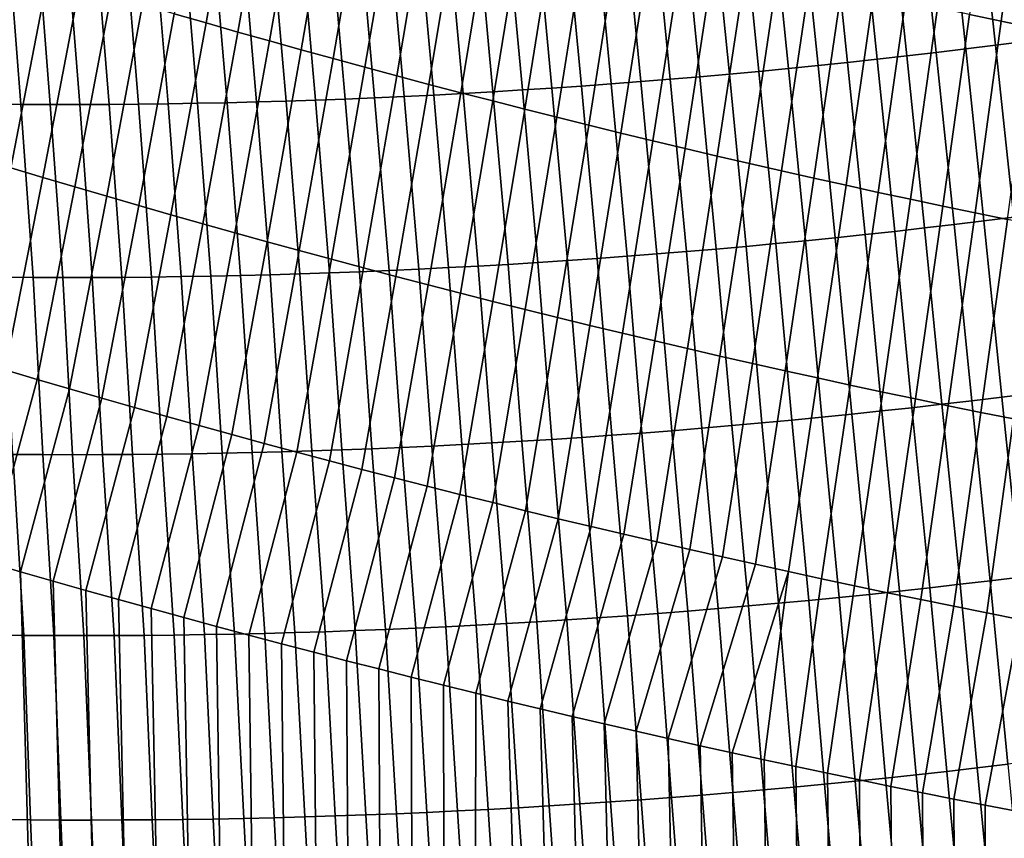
# Model space of a CAD drawing. Header units: metres. Extents: x -240 to 45, y -77 to 27.
# Tile 730 of 1056: x 16.64 to 18.54, y -29.65 to -28.07. Entities that reach past the tile are written whole.
import ezdxf

# ---------------------------------------------------------------- set-up
doc = ezdxf.new("R2010")
doc.units = ezdxf.units.M
doc.layers.add('solid_102011X2', color=7, linetype='CONTINUOUS')

msp = doc.modelspace()

# ---------------------------------------------------------------- linework, layer by layer
at = {"layer": 'solid_102011X2'}
for points in [[(16.940357, -28.054792, 121.566994), (17.001598, -28.072483, 121.574707), (17.06712, -27.704487, 121.6464), (17.00646, -27.686871, 121.639023)], [(18.476086, -28.056255, 121.766083), (18.537786, -28.069159, 121.769073), (18.587049, -27.702343, 121.851723), (18.525959, -27.689543, 121.848953)], [(17.001598, -28.072483, 121.574707), (17.062895, -28.089989, 121.58223), (17.127832, -27.721916, 121.653595), (17.06712, -27.704487, 121.6464)], [(18.537786, -28.069159, 121.769073), (18.599503, -28.081854, 121.771873), (18.648146, -27.714937, 121.854317), (18.587049, -27.702343, 121.851723)], [(17.062895, -28.089989, 121.58223), (17.12425, -28.107307, 121.589577), (17.188599, -27.739155, 121.660614), (17.127832, -27.721916, 121.653595)], [(17.12425, -28.107307, 121.589577), (17.185661, -28.124439, 121.596733), (17.249418, -27.756205, 121.667458), (17.188599, -27.739155, 121.660614)], [(17.185661, -28.124439, 121.596733), (17.247129, -28.14138, 121.603714), (17.310291, -27.773066, 121.674118), (17.249418, -27.756205, 121.667458)], [(17.247129, -28.14138, 121.603714), (17.308653, -28.158133, 121.610504), (17.371218, -27.789734, 121.680595), (17.310291, -27.773066, 121.674118)], [(18.491459, -27.792316, 80.318245), (18.548292, -27.785095, 80.315437), (18.58346, -28.108248, 80.51059), (18.526348, -28.115561, 80.513313)], [(17.308653, -28.158133, 121.610504), (17.370232, -28.174692, 121.617119), (17.432196, -27.80621, 121.686897), (17.371218, -27.789734, 121.680595)], [(18.377821, -27.806087, 80.324295), (18.434635, -27.799314, 80.321198), (18.469244, -28.122648, 80.516182), (18.412146, -28.129511, 80.519203)], [(18.434635, -27.799314, 80.321198), (18.491459, -27.792316, 80.318245), (18.526348, -28.115561, 80.513313), (18.469244, -28.122648, 80.516182)], [(17.370232, -28.174692, 121.617119), (17.431868, -28.191063, 121.623535), (17.493227, -27.822495, 121.693016), (17.432196, -27.80621, 121.686897)], [(17.431868, -28.191063, 121.623535), (17.493557, -28.207239, 121.629776), (17.554314, -27.838585, 121.698959), (17.493227, -27.822495, 121.693016)], [(18.207409, -27.825068, 80.334435), (18.264208, -27.818966, 80.33091), (18.297964, -28.142557, 80.525688), (18.240877, -28.148741, 80.529152)], [(18.264208, -27.818966, 80.33091), (18.321012, -27.812639, 80.32753), (18.355053, -28.136147, 80.522369), (18.297964, -28.142557, 80.525688)], [(18.321012, -27.812639, 80.32753), (18.377821, -27.806087, 80.324295), (18.412146, -28.129511, 80.519203), (18.355053, -28.136147, 80.522369)], [(17.493557, -28.207239, 121.629776), (17.555304, -28.223223, 121.635826), (17.61545, -27.854481, 121.704712), (17.554314, -27.838585, 121.698959)], [(17.980209, -27.847239, 80.349968), (18.037012, -27.842031, 80.345871), (18.069616, -28.165939, 80.540421), (18.012524, -28.171221, 80.544479)], [(18.037012, -27.842031, 80.345871), (18.093811, -27.836601, 80.341911), (18.126705, -28.160433, 80.536514), (18.069616, -28.165939, 80.540421)], [(18.093811, -27.836601, 80.341911), (18.15061, -27.830946, 80.338104), (18.183792, -28.154699, 80.532761), (18.126705, -28.160433, 80.536514)], [(18.15061, -27.830946, 80.338104), (18.207409, -27.825068, 80.334435), (18.240877, -28.148741, 80.529152), (18.183792, -28.154699, 80.532761)], [(17.555304, -28.223223, 121.635826), (17.617104, -28.239012, 121.641693), (17.676641, -27.870182, 121.710297), (17.61545, -27.854481, 121.704712)], [(17.752947, -27.865843, 80.367805), (17.809769, -27.861526, 80.363129), (17.841209, -28.185719, 80.557526), (17.784096, -28.1901, 80.562172)], [(17.809769, -27.861526, 80.363129), (17.866589, -27.856987, 80.358597), (17.898319, -28.18111, 80.553024), (17.841209, -28.185719, 80.557526)], [(17.866589, -27.856987, 80.358597), (17.923401, -27.852224, 80.35421), (17.955425, -28.176277, 80.548676), (17.898319, -28.18111, 80.553024)], [(17.923401, -27.852224, 80.35421), (17.980209, -27.847239, 80.349968), (18.012524, -28.171221, 80.544479), (17.955425, -28.176277, 80.548676)], [(17.468855, -27.884085, 80.393356), (17.525663, -27.880882, 80.387962), (17.555643, -28.205381, 80.58226), (17.498541, -28.208637, 80.587654)], [(17.525663, -27.880882, 80.387962), (17.582479, -27.877459, 80.382706), (17.612751, -28.201899, 80.577011), (17.555643, -28.205381, 80.58226)], [(17.582479, -27.877459, 80.382706), (17.639299, -27.87381, 80.377594), (17.669865, -28.198193, 80.571922), (17.612751, -28.201899, 80.577011)], [(17.617104, -28.239012, 121.641693), (17.678959, -28.254606, 121.647377), (17.737883, -27.885687, 121.715691), (17.676641, -27.870182, 121.710297)], [(17.639299, -27.87381, 80.377594), (17.696123, -27.869938, 80.372627), (17.72698, -28.194258, 80.566971), (17.669865, -28.198193, 80.571922)], [(17.696123, -27.869938, 80.372627), (17.752947, -27.865843, 80.367805), (17.784096, -28.1901, 80.562172), (17.72698, -28.194258, 80.566971)], [(17.014875, -27.901594, 80.441742), (17.071556, -27.900198, 80.435196), (17.09918, -28.225073, 80.629555), (17.042202, -28.226507, 80.636131)], [(17.071556, -27.900198, 80.435196), (17.128262, -27.898575, 80.428787), (17.156179, -28.22341, 80.623131), (17.09918, -28.225073, 80.629555)], [(17.128262, -27.898575, 80.428787), (17.184986, -27.896723, 80.422523), (17.2132, -28.221518, 80.616844), (17.156179, -28.22341, 80.623131)], [(17.184986, -27.896723, 80.422523), (17.24173, -27.894646, 80.416405), (17.270239, -28.219397, 80.61071), (17.2132, -28.221518, 80.616844)], [(17.24173, -27.894646, 80.416405), (17.298491, -27.892344, 80.410423), (17.327295, -28.217049, 80.604721), (17.270239, -28.219397, 80.61071)], [(17.298491, -27.892344, 80.410423), (17.355267, -27.889814, 80.404594), (17.384365, -28.214472, 80.598885), (17.327295, -28.217049, 80.604721)], [(17.355267, -27.889814, 80.404594), (17.412056, -27.887062, 80.398903), (17.441448, -28.211668, 80.593193), (17.384365, -28.214472, 80.598885)], [(17.412056, -27.887062, 80.398903), (17.468855, -27.884085, 80.393356), (17.498541, -28.208637, 80.587654), (17.441448, -28.211668, 80.593193)], [(17.678959, -28.254606, 121.647377), (17.740868, -28.270006, 121.65287), (17.799179, -27.900995, 121.720901), (17.737883, -27.885687, 121.715691)], [(16.562279, -27.904539, 80.499237), (16.618773, -27.90497, 80.491554), (16.644024, -28.230083, 80.686256), (16.587234, -28.229671, 80.694)], [(16.618773, -27.90497, 80.491554), (16.675287, -27.905174, 80.484016), (16.700836, -28.230265, 80.678665), (16.644024, -28.230083, 80.686256)], [(16.675287, -27.905174, 80.484016), (16.731827, -27.905149, 80.476616), (16.757671, -28.230215, 80.671211), (16.700836, -28.230265, 80.678665)], [(16.731827, -27.905149, 80.476616), (16.788389, -27.904896, 80.46936), (16.814529, -28.229935, 80.663902), (16.757671, -28.230215, 80.671211)], [(16.788389, -27.904896, 80.46936), (16.844975, -27.904413, 80.462242), (16.871412, -28.229424, 80.656738), (16.814529, -28.229935, 80.663902)], [(16.844975, -27.904413, 80.462242), (16.901585, -27.903702, 80.455269), (16.928318, -28.228682, 80.649727), (16.871412, -28.229424, 80.656738)], [(16.901585, -27.903702, 80.455269), (16.958218, -27.902761, 80.448433), (16.985249, -28.227709, 80.64286), (16.928318, -28.228682, 80.649727)], [(16.958218, -27.902761, 80.448433), (17.014875, -27.901594, 80.441742), (17.042202, -28.226507, 80.636131), (16.985249, -28.227709, 80.64286)], [(17.740868, -28.270006, 121.65287), (17.80283, -28.285208, 121.658173), (17.860523, -27.916107, 121.725937), (17.799179, -27.900995, 121.720901)], [(17.80283, -28.285208, 121.658173), (17.864841, -28.300215, 121.663292), (17.921917, -27.931021, 121.730782), (17.860523, -27.916107, 121.725937)], [(17.864841, -28.300215, 121.663292), (17.926901, -28.315023, 121.668221), (17.983355, -27.945738, 121.735443), (17.921917, -27.931021, 121.730782)], [(17.926901, -28.315023, 121.668221), (17.989004, -28.329634, 121.672958), (18.044832, -27.960255, 121.739929), (17.983355, -27.945738, 121.735443)], [(16.563257, -28.333704, 121.469589), (16.624817, -28.352379, 121.478569), (16.695974, -27.98218, 121.534332), (16.635025, -27.96357, 121.525711)], [(17.989004, -28.329634, 121.672958), (18.051149, -28.344046, 121.677513), (18.106348, -27.974573, 121.744225), (18.044832, -27.960255, 121.739929)], [(18.051149, -28.344046, 121.677513), (18.113333, -28.358259, 121.68187), (18.1679, -27.988691, 121.748329), (18.106348, -27.974573, 121.744225)], [(16.624817, -28.352379, 121.478569), (16.68644, -28.370872, 121.487366), (16.756983, -28.000607, 121.54277), (16.695974, -27.98218, 121.534332)], [(18.113333, -28.358259, 121.68187), (18.175554, -28.372272, 121.686043), (18.229485, -28.002609, 121.752251), (18.1679, -27.988691, 121.748329)], [(16.68644, -28.370872, 121.487366), (16.748127, -28.389187, 121.495972), (16.81805, -28.018852, 121.551025), (16.756983, -28.000607, 121.54277)], [(18.175554, -28.372272, 121.686043), (18.23781, -28.386084, 121.690018), (18.291098, -28.016325, 121.755989), (18.229485, -28.002609, 121.752251)], [(16.748127, -28.389187, 121.495972), (16.809874, -28.407318, 121.504395), (16.879175, -28.036915, 121.559097), (16.81805, -28.018852, 121.551025)], [(18.23781, -28.386084, 121.690018), (18.300098, -28.399694, 121.69381), (18.352739, -28.029839, 121.759544), (18.291098, -28.016325, 121.755989)], [(18.300098, -28.399694, 121.69381), (18.362415, -28.413103, 121.697403), (18.414402, -28.04315, 121.762909), (18.352739, -28.029839, 121.759544)], [(16.809874, -28.407318, 121.504395), (16.871685, -28.425268, 121.512627), (16.940357, -28.054792, 121.566994), (16.879175, -28.036915, 121.559097)], [(18.362415, -28.413103, 121.697403), (18.424757, -28.42631, 121.700806), (18.476086, -28.056255, 121.766083), (18.414402, -28.04315, 121.762909)], [(16.871685, -28.425268, 121.512627), (16.933558, -28.443033, 121.520676), (17.001598, -28.072483, 121.574707), (16.940357, -28.054792, 121.566994)], [(18.424757, -28.42631, 121.700806), (18.487125, -28.43931, 121.704018), (18.537786, -28.069159, 121.769073), (18.476086, -28.056255, 121.766083)], [(18.487125, -28.43931, 121.704018), (18.549513, -28.452106, 121.707039), (18.599503, -28.081854, 121.771873), (18.537786, -28.069159, 121.769073)], [(16.933558, -28.443033, 121.520676), (16.995489, -28.460613, 121.528542), (17.062895, -28.089989, 121.58223), (17.001598, -28.072483, 121.574707)], [(16.995489, -28.460613, 121.528542), (17.057484, -28.478008, 121.536217), (17.12425, -28.107307, 121.589577), (17.062895, -28.089989, 121.58223)], [(17.057484, -28.478008, 121.536217), (17.119537, -28.495216, 121.543701), (17.185661, -28.124439, 121.596733), (17.12425, -28.107307, 121.589577)], [(18.526348, -28.115561, 80.513313), (18.58346, -28.108248, 80.51059), (18.619169, -28.440266, 80.690125), (18.561712, -28.447674, 80.692764)], [(17.119537, -28.495216, 121.543701), (17.18165, -28.512238, 121.551003), (17.247129, -28.14138, 121.603714), (17.185661, -28.124439, 121.596733)], [(18.412146, -28.129511, 80.519203), (18.469244, -28.122648, 80.516182), (18.504261, -28.454853, 80.695557), (18.446815, -28.461805, 80.698502)], [(18.469244, -28.122648, 80.516182), (18.526348, -28.115561, 80.513313), (18.561712, -28.447674, 80.692764), (18.504261, -28.454853, 80.695557)], [(17.18165, -28.512238, 121.551003), (17.243822, -28.52907, 121.558105), (17.308653, -28.158133, 121.610504), (17.247129, -28.14138, 121.603714)], [(18.240877, -28.148741, 80.529152), (18.297964, -28.142557, 80.525688), (18.331934, -28.475025, 80.704842), (18.274494, -28.481293, 80.708244)], [(18.297964, -28.142557, 80.525688), (18.355053, -28.136147, 80.522369), (18.389374, -28.468529, 80.701599), (18.331934, -28.475025, 80.704842)], [(18.355053, -28.136147, 80.522369), (18.412146, -28.129511, 80.519203), (18.446815, -28.461805, 80.698502), (18.389374, -28.468529, 80.701599)], [(17.243822, -28.52907, 121.558105), (17.306053, -28.545713, 121.565025), (17.370232, -28.174692, 121.617119), (17.308653, -28.158133, 121.610504)], [(18.012524, -28.171221, 80.544479), (18.069616, -28.165939, 80.540421), (18.102167, -28.498732, 80.719353), (18.044718, -28.504089, 80.723366)], [(18.069616, -28.165939, 80.540421), (18.126705, -28.160433, 80.536514), (18.159613, -28.493147, 80.7155), (18.102167, -28.498732, 80.719353)], [(18.126705, -28.160433, 80.536514), (18.183792, -28.154699, 80.532761), (18.217054, -28.487333, 80.7118), (18.159613, -28.493147, 80.7155)], [(18.183792, -28.154699, 80.532761), (18.240877, -28.148741, 80.529152), (18.274494, -28.481293, 80.708244), (18.217054, -28.487333, 80.7118)], [(17.306053, -28.545713, 121.565025), (17.368343, -28.562166, 121.571754), (17.431868, -28.191063, 121.623535), (17.370232, -28.174692, 121.617119)], [(17.784096, -28.1901, 80.562172), (17.841209, -28.185719, 80.557526), (17.872334, -28.518801, 80.736305), (17.814863, -28.523252, 80.740929)], [(17.841209, -28.185719, 80.557526), (17.898319, -28.18111, 80.553024), (17.929802, -28.514124, 80.731842), (17.872334, -28.518801, 80.736305)], [(17.898319, -28.18111, 80.553024), (17.955425, -28.176277, 80.548676), (17.987263, -28.50922, 80.727524), (17.929802, -28.514124, 80.731842)], [(17.955425, -28.176277, 80.548676), (18.012524, -28.171221, 80.544479), (18.044718, -28.504089, 80.723366), (17.987263, -28.50922, 80.727524)], [(17.368343, -28.562166, 121.571754), (17.430691, -28.578426, 121.5783), (17.493557, -28.207239, 121.629776), (17.431868, -28.191063, 121.623535)], [(17.555643, -28.205381, 80.58226), (17.612751, -28.201899, 80.577011), (17.642445, -28.535242, 80.755714), (17.584978, -28.538782, 80.760948)], [(17.612751, -28.201899, 80.577011), (17.669865, -28.198193, 80.571922), (17.699915, -28.531471, 80.750633), (17.642445, -28.535242, 80.755714)], [(17.669865, -28.198193, 80.571922), (17.72698, -28.194258, 80.566971), (17.757389, -28.527475, 80.745705), (17.699915, -28.531471, 80.750633)], [(17.72698, -28.194258, 80.566971), (17.784096, -28.1901, 80.562172), (17.814863, -28.523252, 80.740929), (17.757389, -28.527475, 80.745705)], [(17.09918, -28.225073, 80.629555), (17.156179, -28.22341, 80.623131), (17.182995, -28.557163, 80.801888), (17.125635, -28.558867, 80.808342)], [(17.156179, -28.22341, 80.623131), (17.2132, -28.221518, 80.616844), (17.240377, -28.555227, 80.795578), (17.182995, -28.557163, 80.801888)], [(17.2132, -28.221518, 80.616844), (17.270239, -28.219397, 80.61071), (17.297777, -28.553061, 80.789429), (17.240377, -28.555227, 80.795578)], [(17.270239, -28.219397, 80.61071), (17.327295, -28.217049, 80.604721), (17.355192, -28.550663, 80.783424), (17.297777, -28.553061, 80.789429)], [(17.327295, -28.217049, 80.604721), (17.384365, -28.214472, 80.598885), (17.412622, -28.548037, 80.77758), (17.355192, -28.550663, 80.783424)], [(17.384365, -28.214472, 80.598885), (17.441448, -28.211668, 80.593193), (17.470064, -28.545181, 80.771881), (17.412622, -28.548037, 80.77758)], [(17.430691, -28.578426, 121.5783), (17.493097, -28.594496, 121.584648), (17.555304, -28.223223, 121.635826), (17.493557, -28.207239, 121.629776)], [(17.441448, -28.211668, 80.593193), (17.498541, -28.208637, 80.587654), (17.527517, -28.542095, 80.766342), (17.470064, -28.545181, 80.771881)], [(17.493097, -28.594496, 121.584648), (17.555559, -28.610373, 121.590805), (17.617104, -28.239012, 121.641693), (17.555304, -28.223223, 121.635826)], [(17.498541, -28.208637, 80.587654), (17.555643, -28.205381, 80.58226), (17.584978, -28.538782, 80.760948), (17.527517, -28.542095, 80.766342)], [(16.587234, -28.229671, 80.694), (16.644024, -28.230083, 80.686256), (16.66758, -28.564133, 80.865433), (16.61043, -28.563744, 80.873245)], [(16.644024, -28.230083, 80.686256), (16.700836, -28.230265, 80.678665), (16.724754, -28.564289, 80.857765), (16.66758, -28.564133, 80.865433)], [(16.700836, -28.230265, 80.678665), (16.757671, -28.230215, 80.671211), (16.781952, -28.564213, 80.850258), (16.724754, -28.564289, 80.857765)], [(16.757671, -28.230215, 80.671211), (16.814529, -28.229935, 80.663902), (16.839174, -28.563904, 80.842896), (16.781952, -28.564213, 80.850258)], [(16.814529, -28.229935, 80.663902), (16.871412, -28.229424, 80.656738), (16.89642, -28.563362, 80.835678), (16.839174, -28.563904, 80.842896)], [(16.871412, -28.229424, 80.656738), (16.928318, -28.228682, 80.649727), (16.953688, -28.562588, 80.828621), (16.89642, -28.563362, 80.835678)], [(16.928318, -28.228682, 80.649727), (16.985249, -28.227709, 80.64286), (17.010979, -28.561581, 80.821709), (16.953688, -28.562588, 80.828621)], [(16.985249, -28.227709, 80.64286), (17.042202, -28.226507, 80.636131), (17.068295, -28.560339, 80.814949), (17.010979, -28.561581, 80.821709)], [(17.042202, -28.226507, 80.636131), (17.09918, -28.225073, 80.629555), (17.125635, -28.558867, 80.808342), (17.068295, -28.560339, 80.814949)], [(17.555559, -28.610373, 121.590805), (17.618076, -28.626055, 121.596771), (17.678959, -28.254606, 121.647377), (17.617104, -28.239012, 121.641693)], [(17.618076, -28.626055, 121.596771), (17.680651, -28.641542, 121.602547), (17.740868, -28.270006, 121.65287), (17.678959, -28.254606, 121.647377)], [(17.680651, -28.641542, 121.602547), (17.74328, -28.656834, 121.608131), (17.80283, -28.285208, 121.658173), (17.740868, -28.270006, 121.65287)], [(17.74328, -28.656834, 121.608131), (17.805962, -28.67193, 121.613518), (17.864841, -28.300215, 121.663292), (17.80283, -28.285208, 121.658173)], [(17.805962, -28.67193, 121.613518), (17.868692, -28.686829, 121.618721), (17.926901, -28.315023, 121.668221), (17.864841, -28.300215, 121.663292)], [(17.868692, -28.686829, 121.618721), (17.931473, -28.70153, 121.623718), (17.989004, -28.329634, 121.672958), (17.926901, -28.315023, 121.668221)], [(17.931473, -28.70153, 121.623718), (17.994297, -28.716036, 121.628532), (18.051149, -28.344046, 121.677513), (17.989004, -28.329634, 121.672958)], [(16.551046, -28.724314, 121.44059), (16.613333, -28.742872, 121.449745), (16.68644, -28.370872, 121.487366), (16.624817, -28.352379, 121.478569)], [(17.994297, -28.716036, 121.628532), (18.057167, -28.730341, 121.633141), (18.113333, -28.358259, 121.68187), (18.051149, -28.344046, 121.677513)], [(16.613333, -28.742872, 121.449745), (16.675688, -28.761251, 121.458702), (16.748127, -28.389187, 121.495972), (16.68644, -28.370872, 121.487366)], [(18.057167, -28.730341, 121.633141), (18.120077, -28.744448, 121.637558), (18.175554, -28.372272, 121.686043), (18.113333, -28.358259, 121.68187)], [(18.120077, -28.744448, 121.637558), (18.183025, -28.758354, 121.641785), (18.23781, -28.386084, 121.690018), (18.175554, -28.372272, 121.686043)], [(16.675688, -28.761251, 121.458702), (16.738108, -28.779449, 121.467476), (16.809874, -28.407318, 121.504395), (16.748127, -28.389187, 121.495972)], [(18.183025, -28.758354, 121.641785), (18.246014, -28.77206, 121.645813), (18.300098, -28.399694, 121.69381), (18.23781, -28.386084, 121.690018)], [(16.738108, -28.779449, 121.467476), (16.800594, -28.797468, 121.476059), (16.871685, -28.425268, 121.512627), (16.809874, -28.407318, 121.504395)], [(18.246014, -28.77206, 121.645813), (18.309036, -28.785566, 121.649643), (18.362415, -28.413103, 121.697403), (18.300098, -28.399694, 121.69381)], [(18.309036, -28.785566, 121.649643), (18.372091, -28.79887, 121.653275), (18.424757, -28.42631, 121.700806), (18.362415, -28.413103, 121.697403)], [(16.800594, -28.797468, 121.476059), (16.863148, -28.815304, 121.484451), (16.933558, -28.443033, 121.520676), (16.871685, -28.425268, 121.512627)], [(18.372091, -28.79887, 121.653275), (18.435177, -28.81197, 121.656715), (18.487125, -28.43931, 121.704018), (18.424757, -28.42631, 121.700806)], [(16.863148, -28.815304, 121.484451), (16.925766, -28.832956, 121.492645), (16.995489, -28.460613, 121.528542), (16.933558, -28.443033, 121.520676)], [(18.435177, -28.81197, 121.656715), (18.498291, -28.824865, 121.65995), (18.549513, -28.452106, 121.707039), (18.487125, -28.43931, 121.704018)], [(18.498291, -28.824865, 121.65995), (18.561434, -28.837557, 121.662994), (18.611921, -28.464697, 121.709869), (18.549513, -28.452106, 121.707039)], [(18.561712, -28.447674, 80.692764), (18.596788, -28.787998, 80.856232), (18.538849, -28.795277, 80.858948), (18.504261, -28.454853, 80.695557)], [(16.925766, -28.832956, 121.492645), (16.988447, -28.850426, 121.500656), (17.057484, -28.478008, 121.536217), (16.995489, -28.460613, 121.528542)], [(18.389374, -28.468529, 80.701599), (18.422981, -28.809145, 80.864853), (18.365047, -28.815735, 80.868034), (18.331934, -28.475025, 80.704842)], [(18.446815, -28.461805, 80.698502), (18.480915, -28.802326, 80.861816), (18.422981, -28.809145, 80.864853), (18.389374, -28.468529, 80.701599)], [(18.504261, -28.454853, 80.695557), (18.538849, -28.795277, 80.858948), (18.480915, -28.802326, 80.861816), (18.446815, -28.461805, 80.698502)], [(16.988447, -28.850426, 121.500656), (17.051193, -28.867708, 121.508469), (17.119537, -28.495216, 121.543701), (17.057484, -28.478008, 121.536217)], [(18.217054, -28.487333, 80.7118), (18.249178, -28.82822, 80.874878), (18.19124, -28.834118, 80.87854), (18.159613, -28.493147, 80.7155)], [(18.274494, -28.481293, 80.708244), (18.307114, -28.822092, 80.871384), (18.249178, -28.82822, 80.874878), (18.217054, -28.487333, 80.7118)], [(18.331934, -28.475025, 80.704842), (18.365047, -28.815735, 80.868034), (18.307114, -28.822092, 80.871384), (18.274494, -28.481293, 80.708244)], [(17.051193, -28.867708, 121.508469), (17.114002, -28.884806, 121.51609), (17.18165, -28.512238, 121.551003), (17.119537, -28.495216, 121.543701)], [(17.987263, -28.50922, 80.727524), (18.017397, -28.85043, 80.890457), (17.959436, -28.855408, 80.894745), (17.929802, -28.514124, 80.731842)], [(18.044718, -28.504089, 80.723366), (18.07535, -28.845222, 80.88633), (18.017397, -28.85043, 80.890457), (17.987263, -28.50922, 80.727524)], [(18.102167, -28.498732, 80.719353), (18.133299, -28.839785, 80.882355), (18.07535, -28.845222, 80.88633), (18.044718, -28.504089, 80.723366)], [(18.159613, -28.493147, 80.7155), (18.19124, -28.834118, 80.87854), (18.133299, -28.839785, 80.882355), (18.102167, -28.498732, 80.719353)], [(17.114002, -28.884806, 121.51609), (17.176874, -28.901716, 121.523514), (17.243822, -28.52907, 121.558105), (17.18165, -28.512238, 121.551003)], [(17.757389, -28.527475, 80.745705), (17.785528, -28.868967, 80.908569), (17.727556, -28.873026, 80.91349), (17.699915, -28.531471, 80.750633)], [(17.814863, -28.523252, 80.740929), (17.8435, -28.864677, 80.903801), (17.785528, -28.868967, 80.908569), (17.757389, -28.527475, 80.745705)], [(17.872334, -28.518801, 80.736305), (17.90147, -28.860157, 80.8992), (17.8435, -28.864677, 80.903801), (17.814863, -28.523252, 80.740929)], [(17.929802, -28.514124, 80.731842), (17.959436, -28.855408, 80.894745), (17.90147, -28.860157, 80.8992), (17.872334, -28.518801, 80.736305)], [(17.176874, -28.901716, 121.523514), (17.239807, -28.91844, 121.530746), (17.306053, -28.545713, 121.565025), (17.243822, -28.52907, 121.558105)], [(17.239807, -28.91844, 121.530746), (17.302801, -28.934973, 121.537788), (17.368343, -28.562166, 121.571754), (17.306053, -28.545713, 121.565025)], [(17.470064, -28.545181, 80.771881), (17.495707, -28.886961, 80.934776), (17.437763, -28.889866, 80.940491), (17.412622, -28.548037, 80.77758)], [(17.527517, -28.542095, 80.766342), (17.553659, -28.883823, 80.929214), (17.495707, -28.886961, 80.934776), (17.470064, -28.545181, 80.771881)], [(17.584978, -28.538782, 80.760948), (17.611618, -28.880455, 80.92382), (17.553659, -28.883823, 80.929214), (17.527517, -28.542095, 80.766342)], [(17.642445, -28.535242, 80.755714), (17.669586, -28.876856, 80.918579), (17.611618, -28.880455, 80.92382), (17.584978, -28.538782, 80.760948)], [(17.699915, -28.531471, 80.750633), (17.727556, -28.873026, 80.91349), (17.669586, -28.876856, 80.918579), (17.642445, -28.535242, 80.755714)], [(16.66758, -28.564133, 80.865433), (16.686201, -28.906355, 81.029099), (16.62855, -28.905977, 81.037003), (16.61043, -28.563744, 80.873245)], [(16.724754, -28.564289, 80.857765), (16.743877, -28.906498, 81.021347), (16.686201, -28.906355, 81.029099), (16.66758, -28.564133, 80.865433)], [(16.781952, -28.564213, 80.850258), (16.801577, -28.906404, 81.013748), (16.743877, -28.906498, 81.021347), (16.724754, -28.564289, 80.857765)], [(16.839174, -28.563904, 80.842896), (16.859301, -28.906076, 81.00631), (16.801577, -28.906404, 81.013748), (16.781952, -28.564213, 80.850258)], [(16.89642, -28.563362, 80.835678), (16.917048, -28.905512, 80.999023), (16.859301, -28.906076, 81.00631), (16.839174, -28.563904, 80.842896)], [(16.953688, -28.562588, 80.828621), (16.974819, -28.904713, 80.99189), (16.917048, -28.905512, 80.999023), (16.89642, -28.563362, 80.835678)], [(17.010979, -28.561581, 80.821709), (17.032614, -28.903679, 80.984917), (16.974819, -28.904713, 80.99189), (16.953688, -28.562588, 80.828621)], [(17.068295, -28.560339, 80.814949), (17.090431, -28.902409, 80.978104), (17.032614, -28.903679, 80.984917), (17.010979, -28.561581, 80.821709)], [(17.125635, -28.558867, 80.808342), (17.148272, -28.900904, 80.971443), (17.090431, -28.902409, 80.978104), (17.068295, -28.560339, 80.814949)], [(17.182995, -28.557163, 80.801888), (17.206135, -28.899162, 80.964935), (17.148272, -28.900904, 80.971443), (17.125635, -28.558867, 80.808342)], [(17.240377, -28.555227, 80.795578), (17.264017, -28.897188, 80.958588), (17.206135, -28.899162, 80.964935), (17.182995, -28.557163, 80.801888)], [(17.297777, -28.553061, 80.789429), (17.321917, -28.894981, 80.9524), (17.264017, -28.897188, 80.958588), (17.240377, -28.555227, 80.795578)], [(17.355192, -28.550663, 80.783424), (17.379833, -28.89254, 80.946365), (17.321917, -28.894981, 80.9524), (17.297777, -28.553061, 80.789429)], [(17.302801, -28.934973, 121.537788), (17.365854, -28.951315, 121.544632), (17.430691, -28.578426, 121.5783), (17.368343, -28.562166, 121.571754)], [(17.412622, -28.548037, 80.77758), (17.437763, -28.889866, 80.940491), (17.379833, -28.89254, 80.946365), (17.355192, -28.550663, 80.783424)], [(17.365854, -28.951315, 121.544632), (17.428968, -28.967468, 121.551285), (17.493097, -28.594496, 121.584648), (17.430691, -28.578426, 121.5783)], [(17.428968, -28.967468, 121.551285), (17.492142, -28.983429, 121.557732), (17.555559, -28.610373, 121.590805), (17.493097, -28.594496, 121.584648)], [(17.492142, -28.983429, 121.557732), (17.555374, -28.999195, 121.563988), (17.618076, -28.626055, 121.596771), (17.555559, -28.610373, 121.590805)], [(17.555374, -28.999195, 121.563988), (17.618664, -29.014769, 121.570053), (17.680651, -28.641542, 121.602547), (17.618076, -28.626055, 121.596771)], [(17.618664, -29.014769, 121.570053), (17.682009, -29.030148, 121.575912), (17.74328, -28.656834, 121.608131), (17.680651, -28.641542, 121.602547)], [(17.682009, -29.030148, 121.575912), (17.745409, -29.045332, 121.581581), (17.805962, -28.67193, 121.613518), (17.74328, -28.656834, 121.608131)], [(17.745409, -29.045332, 121.581581), (17.808863, -29.06032, 121.587044), (17.868692, -28.686829, 121.618721), (17.805962, -28.67193, 121.613518)], [(17.808863, -29.06032, 121.587044), (17.872368, -29.075111, 121.592316), (17.931473, -28.70153, 121.623718), (17.868692, -28.686829, 121.618721)], [(17.872368, -29.075111, 121.592316), (17.935923, -29.089706, 121.597382), (17.994297, -28.716036, 121.628532), (17.931473, -28.70153, 121.623718)], [(17.935923, -29.089706, 121.597382), (17.999525, -29.104103, 121.602249), (18.057167, -28.730341, 121.633141), (17.994297, -28.716036, 121.628532)], [(17.999525, -29.104103, 121.602249), (18.063175, -29.118301, 121.606918), (18.120077, -28.744448, 121.637558), (18.057167, -28.730341, 121.633141)], [(16.675688, -28.761251, 121.458702), (16.613333, -28.742872, 121.449745), (16.52364, -29.097738, 121.427856), (16.57992, -29.114246, 121.436218)], [(18.063175, -29.118301, 121.606918), (18.126869, -29.132301, 121.611389), (18.183025, -28.758354, 121.641785), (18.120077, -28.744448, 121.637558)], [(16.738108, -28.779449, 121.467476), (16.675688, -28.761251, 121.458702), (16.57992, -29.114246, 121.436218), (16.643175, -29.13261, 121.445427)], [(18.126869, -29.132301, 121.611389), (18.190605, -29.146103, 121.615662), (18.246014, -28.77206, 121.645813), (18.183025, -28.758354, 121.641785)], [(18.190605, -29.146103, 121.615662), (18.254385, -29.159702, 121.619728), (18.309036, -28.785566, 121.649643), (18.246014, -28.77206, 121.645813)], [(16.800594, -28.797468, 121.476059), (16.738108, -28.779449, 121.467476), (16.643175, -29.13261, 121.445427), (16.706367, -29.150761, 121.454422)], [(18.254385, -29.159702, 121.619728), (18.318203, -29.173101, 121.623596), (18.372091, -28.79887, 121.653275), (18.309036, -28.785566, 121.649643)], [(18.538849, -28.795277, 80.858948), (18.596788, -28.787998, 80.856232), (18.633154, -29.135557, 81.003265), (18.574772, -29.142929, 81.005898)], [(16.863148, -28.815304, 121.484451), (16.800594, -28.797468, 121.476059), (16.706367, -29.150761, 121.454422), (16.769503, -29.168695, 121.463203)], [(18.318203, -29.173101, 121.623596), (18.382059, -29.186298, 121.627258), (18.435177, -28.81197, 121.656715), (18.372091, -28.79887, 121.653275)], [(18.365047, -28.815735, 80.868034), (18.422981, -28.809145, 80.864853), (18.45801, -29.156977, 81.011642), (18.399626, -29.163652, 81.014763)], [(18.382059, -29.186298, 121.627258), (18.445951, -29.199293, 121.630722), (18.498291, -28.824865, 121.65995), (18.435177, -28.81197, 121.656715)], [(18.422981, -28.809145, 80.864853), (18.480915, -28.802326, 80.861816), (18.51639, -29.150068, 81.00869), (18.45801, -29.156977, 81.011642)], [(18.480915, -28.802326, 80.861816), (18.538849, -28.795277, 80.858948), (18.574772, -29.142929, 81.005898), (18.51639, -29.150068, 81.00869)], [(16.925766, -28.832956, 121.492645), (16.863148, -28.815304, 121.484451), (16.769503, -29.168695, 121.463203), (16.832582, -29.186422, 121.471771)], [(18.19124, -28.834118, 80.87854), (18.249178, -28.82822, 80.874878), (18.282854, -29.176306, 81.021477), (18.224463, -29.182285, 81.025078)], [(18.249178, -28.82822, 80.874878), (18.307114, -28.822092, 80.871384), (18.341242, -29.170095, 81.018036), (18.282854, -29.176306, 81.021477)], [(18.307114, -28.822092, 80.871384), (18.365047, -28.815735, 80.868034), (18.399626, -29.163652, 81.014763), (18.341242, -29.170095, 81.018036)], [(18.445951, -29.199293, 121.630722), (18.509878, -29.212086, 121.63398), (18.561434, -28.837557, 121.662994), (18.498291, -28.824865, 121.65995)], [(16.988447, -28.850426, 121.500656), (16.925766, -28.832956, 121.492645), (16.832582, -29.186422, 121.471771), (16.895615, -29.203941, 121.480133)], [(17.051193, -28.867708, 121.508469), (16.988447, -28.850426, 121.500656), (16.895615, -29.203941, 121.480133), (16.958599, -29.221249, 121.488281)], [(17.959436, -28.855408, 80.894745), (18.017397, -28.85043, 80.890457), (18.049259, -29.198833, 81.036858), (17.990843, -29.203888, 81.041107)], [(18.017397, -28.85043, 80.890457), (18.07535, -28.845222, 80.88633), (18.107666, -29.19355, 81.032768), (18.049259, -29.198833, 81.036858)], [(18.07535, -28.845222, 80.88633), (18.133299, -28.839785, 80.882355), (18.166067, -29.188034, 81.028839), (18.107666, -29.19355, 81.032768)], [(18.133299, -28.839785, 80.882355), (18.19124, -28.834118, 80.87854), (18.224463, -29.182285, 81.025078), (18.166067, -29.188034, 81.028839)], [(18.509878, -29.212086, 121.63398), (18.573839, -29.224674, 121.637032), (18.624599, -28.850044, 121.66584), (18.561434, -28.837557, 121.662994)], [(17.114002, -28.884806, 121.51609), (17.051193, -28.867708, 121.508469), (16.958599, -29.221249, 121.488281), (17.021534, -29.23834, 121.496223)], [(17.727556, -28.873026, 80.91349), (17.785528, -28.868967, 80.908569), (17.815571, -29.217661, 81.054848), (17.757143, -29.221788, 81.059753)], [(17.785528, -28.868967, 80.908569), (17.8435, -28.864677, 80.903801), (17.873997, -29.213301, 81.050102), (17.815571, -29.217661, 81.054848)], [(17.8435, -28.864677, 80.903801), (17.90147, -28.860157, 80.8992), (17.932423, -29.20871, 81.045525), (17.873997, -29.213301, 81.050102)], [(17.90147, -28.860157, 80.8992), (17.959436, -28.855408, 80.894745), (17.990843, -29.203888, 81.041107), (17.932423, -29.20871, 81.045525)], [(17.176874, -28.901716, 121.523514), (17.114002, -28.884806, 121.51609), (17.021534, -29.23834, 121.496223), (17.084415, -29.255213, 121.503952)], [(17.379833, -28.89254, 80.946365), (17.437763, -28.889866, 80.940491), (17.465073, -29.238937, 81.086731), (17.406685, -29.241667, 81.092613)], [(17.437763, -28.889866, 80.940491), (17.495707, -28.886961, 80.934776), (17.523472, -29.235973, 81.081009), (17.465073, -29.238937, 81.086731)], [(17.495707, -28.886961, 80.934776), (17.553659, -28.883823, 80.929214), (17.581879, -29.232777, 81.075447), (17.523472, -29.235973, 81.081009)], [(17.553659, -28.883823, 80.929214), (17.611618, -28.880455, 80.92382), (17.640295, -29.229347, 81.070053), (17.581879, -29.232777, 81.075447)], [(17.611618, -28.880455, 80.92382), (17.669586, -28.876856, 80.918579), (17.698717, -29.225683, 81.064819), (17.640295, -29.229347, 81.070053)], [(17.669586, -28.876856, 80.918579), (17.727556, -28.873026, 80.91349), (17.757143, -29.221788, 81.059753), (17.698717, -29.225683, 81.064819)], [(16.570923, -28.905363, 81.045067), (16.62855, -28.905977, 81.037003), (16.649429, -29.255669, 81.18383), (16.591343, -29.255087, 81.191971)], [(16.62855, -28.905977, 81.037003), (16.686201, -28.906355, 81.029099), (16.707541, -29.256016, 81.17585), (16.649429, -29.255669, 81.18383)], [(16.686201, -28.906355, 81.029099), (16.743877, -28.906498, 81.021347), (16.765676, -29.256123, 81.16803), (16.707541, -29.256016, 81.17585)], [(16.743877, -28.906498, 81.021347), (16.801577, -28.906404, 81.013748), (16.823837, -29.255995, 81.16037), (16.765676, -29.256123, 81.16803)], [(16.801577, -28.906404, 81.013748), (16.859301, -28.906076, 81.00631), (16.882021, -29.255627, 81.152863), (16.823837, -29.255995, 81.16037)], [(16.859301, -28.906076, 81.00631), (16.917048, -28.905512, 80.999023), (16.940229, -29.255024, 81.145523), (16.882021, -29.255627, 81.152863)], [(16.917048, -28.905512, 80.999023), (16.974819, -28.904713, 80.99189), (16.998459, -29.254183, 81.138351), (16.940229, -29.255024, 81.145523)], [(16.974819, -28.904713, 80.99189), (17.032614, -28.903679, 80.984917), (17.056713, -29.253105, 81.131332), (16.998459, -29.254183, 81.138351)], [(17.032614, -28.903679, 80.984917), (17.090431, -28.902409, 80.978104), (17.114992, -29.251789, 81.124474), (17.056713, -29.253105, 81.131332)], [(17.239807, -28.91844, 121.530746), (17.176874, -28.901716, 121.523514), (17.084415, -29.255213, 121.503952), (17.147234, -29.271868, 121.511482)], [(17.090431, -28.902409, 80.978104), (17.148272, -28.900904, 80.971443), (17.173292, -29.250237, 81.117775), (17.114992, -29.251789, 81.124474)], [(17.148272, -28.900904, 80.971443), (17.206135, -28.899162, 80.964935), (17.231613, -29.248447, 81.111244), (17.173292, -29.250237, 81.117775)], [(17.206135, -28.899162, 80.964935), (17.264017, -28.897188, 80.958588), (17.289953, -29.246424, 81.104874), (17.231613, -29.248447, 81.111244)], [(17.264017, -28.897188, 80.958588), (17.321917, -28.894981, 80.9524), (17.34831, -29.244164, 81.098663), (17.289953, -29.246424, 81.104874)], [(17.321917, -28.894981, 80.9524), (17.379833, -28.89254, 80.946365), (17.406685, -29.241667, 81.092613), (17.34831, -29.244164, 81.098663)], [(17.302801, -28.934973, 121.537788), (17.239807, -28.91844, 121.530746), (17.147234, -29.271868, 121.511482), (17.209988, -29.288305, 121.518791)], [(17.365854, -28.951315, 121.544632), (17.302801, -28.934973, 121.537788), (17.209988, -29.288305, 121.518791), (17.272671, -29.304525, 121.525902)], [(17.428968, -28.967468, 121.551285), (17.365854, -28.951315, 121.544632), (17.272671, -29.304525, 121.525902), (17.335276, -29.320528, 121.532799)], [(17.492142, -28.983429, 121.557732), (17.428968, -28.967468, 121.551285), (17.335276, -29.320528, 121.532799), (17.397797, -29.336315, 121.53949)], [(17.555374, -28.999195, 121.563988), (17.492142, -28.983429, 121.557732), (17.397797, -29.336315, 121.53949), (17.460232, -29.351885, 121.545975)], [(17.618664, -29.014769, 121.570053), (17.555374, -28.999195, 121.563988), (17.460232, -29.351885, 121.545975), (17.522572, -29.367239, 121.552254)], [(17.682009, -29.030148, 121.575912), (17.618664, -29.014769, 121.570053), (17.522572, -29.367239, 121.552254), (17.584812, -29.382376, 121.558319)], [(17.745409, -29.045332, 121.581581), (17.682009, -29.030148, 121.575912), (17.584812, -29.382376, 121.558319), (17.646948, -29.397299, 121.564186)], [(17.808863, -29.06032, 121.587044), (17.745409, -29.045332, 121.581581), (17.646948, -29.397299, 121.564186), (17.708973, -29.412004, 121.569847)], [(17.872368, -29.075111, 121.592316), (17.808863, -29.06032, 121.587044), (17.708973, -29.412004, 121.569847), (17.770882, -29.426495, 121.575302)], [(17.935923, -29.089706, 121.597382), (17.872368, -29.075111, 121.592316), (17.770882, -29.426495, 121.575302), (17.832689, -29.440771, 121.580551)], [(16.511703, -60.200001, 121.426056), (17.503664, -60.200001, 121.550369), (16.57992, -29.114246, 121.436218), (16.52364, -29.097738, 121.427856)], [(17.999525, -29.104103, 121.602249), (17.935923, -29.089706, 121.597382), (17.832689, -29.440771, 121.580551), (17.894466, -29.454836, 121.585617)], [(17.503664, -60.200001, 121.550369), (16.643175, -29.13261, 121.445427), (16.57992, -29.114246, 121.436218)], [(18.063175, -29.118301, 121.606918), (17.999525, -29.104103, 121.602249), (17.894466, -29.454836, 121.585617), (17.956205, -29.468691, 121.590477)], [(17.503664, -60.200001, 121.550369), (16.706367, -29.150761, 121.454422), (16.643175, -29.13261, 121.445427)], [(18.126869, -29.132301, 121.611389), (18.063175, -29.118301, 121.606918), (17.956205, -29.468691, 121.590477), (18.017883, -29.482332, 121.595146)], [(18.126869, -29.132301, 121.611389), (18.017883, -29.482332, 121.595146), (18.079485, -29.495758, 121.599617)], [(18.126869, -29.132301, 121.611389), (18.079485, -29.495758, 121.599617), (18.140984, -29.50897, 121.603889), (18.190605, -29.146103, 121.615662)], [(17.503664, -60.200001, 121.550369), (16.769503, -29.168695, 121.463203), (16.706367, -29.150761, 121.454422)], [(18.190605, -29.146103, 121.615662), (18.140984, -29.50897, 121.603889), (18.202364, -29.521963, 121.607964), (18.254385, -29.159702, 121.619728)], [(18.51639, -29.150068, 81.00869), (18.550467, -29.504574, 81.138916), (18.491436, -29.511581, 81.141808), (18.45801, -29.156977, 81.011642)], [(18.574772, -29.142929, 81.005898), (18.609495, -29.497332, 81.1362), (18.550467, -29.504574, 81.138916), (18.51639, -29.150068, 81.00869)], [(17.503664, -60.200001, 121.550369), (16.832582, -29.186422, 121.471771), (16.769503, -29.168695, 121.463203)], [(18.318203, -29.173101, 121.623596), (18.254385, -29.159702, 121.619728), (18.202364, -29.521963, 121.607964), (18.263601, -29.534737, 121.611839)], [(18.382059, -29.186298, 121.627258), (18.318203, -29.173101, 121.623596), (18.263601, -29.534737, 121.611839), (18.324678, -29.547291, 121.615524)], [(18.341242, -29.170095, 81.018036), (18.373367, -29.524893, 81.148087), (18.314327, -29.531195, 81.151482), (18.282854, -29.176306, 81.021477)], [(18.399626, -29.163652, 81.014763), (18.432404, -29.518354, 81.144867), (18.373367, -29.524893, 81.148087), (18.341242, -29.170095, 81.018036)], [(18.45801, -29.156977, 81.011642), (18.491436, -29.511581, 81.141808), (18.432404, -29.518354, 81.144867), (18.399626, -29.163652, 81.014763)], [(17.503664, -60.200001, 121.550369), (16.895615, -29.203941, 121.480133), (16.832582, -29.186422, 121.471771)], [(18.107666, -29.19355, 81.032768), (18.137175, -29.548697, 81.162666), (18.078112, -29.554062, 81.166725), (18.049259, -29.198833, 81.036858)], [(18.166067, -29.188034, 81.028839), (18.196232, -29.543097, 81.158768), (18.137175, -29.548697, 81.162666), (18.107666, -29.19355, 81.032768)], [(18.224463, -29.182285, 81.025078), (18.255281, -29.537264, 81.155037), (18.196232, -29.543097, 81.158768), (18.166067, -29.188034, 81.028839)], [(18.282854, -29.176306, 81.021477), (18.314327, -29.531195, 81.151482), (18.255281, -29.537264, 81.155037), (18.224463, -29.182285, 81.025078)], [(18.445951, -29.199293, 121.630722), (18.382059, -29.186298, 121.627258), (18.324678, -29.547291, 121.615524), (18.385572, -29.559624, 121.619003)], [(17.503664, -60.200001, 121.550369), (16.958599, -29.221249, 121.488281), (16.895615, -29.203941, 121.480133)], [(17.932423, -29.20871, 81.045525), (17.959965, -29.564091, 81.175362), (17.900885, -29.568752, 81.179932), (17.873997, -29.213301, 81.050102)], [(17.990843, -29.203888, 81.041107), (18.019041, -29.559193, 81.170959), (17.959965, -29.564091, 81.175362), (17.932423, -29.20871, 81.045525)], [(18.049259, -29.198833, 81.036858), (18.078112, -29.554062, 81.166725), (18.019041, -29.559193, 81.170959), (17.990843, -29.203888, 81.041107)], [(18.509878, -29.212086, 121.63398), (18.445951, -29.199293, 121.630722), (18.385572, -29.559624, 121.619003), (18.446264, -29.571732, 121.622292)], [(18.573839, -29.224674, 121.637032), (18.509878, -29.212086, 121.63398), (18.446264, -29.571732, 121.622292), (18.506731, -29.583614, 121.625381)], [(17.503664, -60.200001, 121.550369), (17.021534, -29.23834, 121.496223), (16.958599, -29.221249, 121.488281)], [(17.640295, -29.229347, 81.070053), (17.664562, -29.585058, 81.199913), (17.60549, -29.588545, 81.20533), (17.581879, -29.232777, 81.075447)], [(17.698717, -29.225683, 81.064819), (17.723639, -29.581333, 81.194664), (17.664562, -29.585058, 81.199913), (17.640295, -29.229347, 81.070053)], [(17.757143, -29.221788, 81.059753), (17.782721, -29.577375, 81.189583), (17.723639, -29.581333, 81.194664), (17.698717, -29.225683, 81.064819)], [(17.815571, -29.217661, 81.054848), (17.841803, -29.573181, 81.184677), (17.782721, -29.577375, 81.189583), (17.757143, -29.221788, 81.059753)], [(17.873997, -29.213301, 81.050102), (17.900885, -29.568752, 81.179932), (17.841803, -29.573181, 81.184677), (17.815571, -29.217661, 81.054848)], [(18.637831, -29.237057, 121.639885), (18.573839, -29.224674, 121.637032), (18.506731, -29.583614, 121.625381), (18.566956, -29.595272, 121.628281)], [(17.503664, -60.200001, 121.550369), (17.084415, -29.255213, 121.503952), (17.021534, -29.23834, 121.496223)], [(17.173292, -29.250237, 81.117775), (17.192308, -29.606321, 81.247971), (17.13335, -29.607906, 81.25473), (17.114992, -29.251789, 81.124474)], [(17.231613, -29.248447, 81.111244), (17.251286, -29.604496, 81.241371), (17.192308, -29.606321, 81.247971), (17.173292, -29.250237, 81.117775)], [(17.289953, -29.246424, 81.104874), (17.310284, -29.602432, 81.234947), (17.251286, -29.604496, 81.241371), (17.231613, -29.248447, 81.111244)], [(17.34831, -29.244164, 81.098663), (17.369299, -29.60013, 81.228683), (17.310284, -29.602432, 81.234947), (17.289953, -29.246424, 81.104874)], [(17.406685, -29.241667, 81.092613), (17.428328, -29.597589, 81.222595), (17.369299, -29.60013, 81.228683), (17.34831, -29.244164, 81.098663)], [(17.465073, -29.238937, 81.086731), (17.487371, -29.59481, 81.216675), (17.428328, -29.597589, 81.222595), (17.406685, -29.241667, 81.092613)], [(17.523472, -29.235973, 81.081009), (17.546427, -29.591797, 81.210915), (17.487371, -29.59481, 81.216675), (17.465073, -29.238937, 81.086731)], [(17.581879, -29.232777, 81.075447), (17.60549, -29.588545, 81.20533), (17.546427, -29.591797, 81.210915), (17.523472, -29.235973, 81.081009)], [(16.649429, -29.255669, 81.18383), (16.662527, -29.61195, 81.31485), (16.603783, -29.611376, 81.323112), (16.591343, -29.255087, 81.191971)], [(16.707541, -29.256016, 81.17585), (16.721294, -29.612286, 81.306747), (16.662527, -29.61195, 81.31485), (16.649429, -29.255669, 81.18383)], [(16.765676, -29.256123, 81.16803), (16.780088, -29.612381, 81.29882), (16.721294, -29.612286, 81.306747), (16.707541, -29.256016, 81.17585)], [(16.823837, -29.255995, 81.16037), (16.838905, -29.612234, 81.291054), (16.780088, -29.612381, 81.29882), (16.765676, -29.256123, 81.16803)], [(16.882021, -29.255627, 81.152863), (16.897749, -29.611849, 81.283455), (16.838905, -29.612234, 81.291054), (16.823837, -29.255995, 81.16037)], [(16.940229, -29.255024, 81.145523), (16.956614, -29.611225, 81.276024), (16.897749, -29.611849, 81.283455), (16.882021, -29.255627, 81.152863)], [(16.998459, -29.254183, 81.138351), (17.015503, -29.610359, 81.268761), (16.956614, -29.611225, 81.276024), (16.940229, -29.255024, 81.145523)], [(17.056713, -29.253105, 81.131332), (17.074415, -29.609253, 81.261665), (17.015503, -29.610359, 81.268761), (16.998459, -29.254183, 81.138351)], [(17.114992, -29.251789, 81.124474), (17.13335, -29.607906, 81.25473), (17.074415, -29.609253, 81.261665), (17.056713, -29.253105, 81.131332)], [(17.503664, -60.200001, 121.550369), (17.147234, -29.271868, 121.511482), (17.084415, -29.255213, 121.503952)], [(17.503664, -60.200001, 121.550369), (17.209988, -29.288305, 121.518791), (17.147234, -29.271868, 121.511482)], [(17.503664, -60.200001, 121.550369), (17.272671, -29.304525, 121.525902), (17.209988, -29.288305, 121.518791)], [(17.503664, -60.200001, 121.550369), (17.335276, -29.320528, 121.532799), (17.272671, -29.304525, 121.525902)], [(17.503664, -60.200001, 121.550369), (17.397797, -29.336315, 121.53949), (17.335276, -29.320528, 121.532799)], [(17.503664, -60.200001, 121.550369), (17.460232, -29.351885, 121.545975), (17.397797, -29.336315, 121.53949)], [(17.503664, -60.200001, 121.550369), (17.522572, -29.367239, 121.552254), (17.460232, -29.351885, 121.545975)], [(17.503664, -60.200001, 121.550369), (18.500589, -60.200001, 121.625076), (17.584812, -29.382376, 121.558319), (17.522572, -29.367239, 121.552254)], [(18.500589, -60.200001, 121.625076), (17.646948, -29.397299, 121.564186), (17.584812, -29.382376, 121.558319)], [(18.500589, -60.200001, 121.625076), (17.708973, -29.412004, 121.569847), (17.646948, -29.397299, 121.564186)], [(18.500589, -60.200001, 121.625076), (17.770882, -29.426495, 121.575302), (17.708973, -29.412004, 121.569847)], [(18.500589, -60.200001, 121.625076), (17.832689, -29.440771, 121.580551), (17.770882, -29.426495, 121.575302)], [(18.500589, -60.200001, 121.625076), (17.894466, -29.454836, 121.585617), (17.832689, -29.440771, 121.580551)], [(18.500589, -60.200001, 121.625076), (17.956205, -29.468691, 121.590477), (17.894466, -29.454836, 121.585617)], [(18.500589, -60.200001, 121.625076), (18.017883, -29.482332, 121.595146), (17.956205, -29.468691, 121.590477)], [(18.500589, -60.200001, 121.625076), (18.079485, -29.495758, 121.599617), (18.017883, -29.482332, 121.595146)], [(18.500589, -60.200001, 121.625076), (18.140984, -29.50897, 121.603889), (18.079485, -29.495758, 121.599617)], [(18.500589, -60.200001, 121.625076), (18.202364, -29.521963, 121.607964), (18.140984, -29.50897, 121.603889)], [(18.525658, -29.871878, 81.254921), (18.465982, -29.878744, 81.257912), (18.432404, -29.518354, 81.144867), (18.491436, -29.511581, 81.141808)], [(18.585329, -29.864775, 81.252098), (18.525658, -29.871878, 81.254921), (18.491436, -29.511581, 81.141808), (18.550467, -29.504574, 81.138916)], [(18.500589, -60.200001, 121.625076), (18.263601, -29.534737, 121.611839), (18.202364, -29.521963, 121.607964)], [(18.346615, -29.891766, 81.264412), (18.286922, -29.897923, 81.267921), (18.255281, -29.537264, 81.155037), (18.314327, -29.531195, 81.151482)], [(18.500589, -60.200001, 121.625076), (18.324678, -29.547291, 121.615524), (18.263601, -29.534737, 121.611839)], [(18.4063, -29.885374, 81.26107), (18.346615, -29.891766, 81.264412), (18.314327, -29.531195, 81.151482), (18.373367, -29.524893, 81.148087)], [(18.465982, -29.878744, 81.257912), (18.4063, -29.885374, 81.26107), (18.373367, -29.524893, 81.148087), (18.432404, -29.518354, 81.144867)], [(18.107807, -29.914968, 81.279495), (18.04809, -29.920177, 81.283707), (18.019041, -29.559193, 81.170959), (18.078112, -29.554062, 81.166725)], [(18.167519, -29.909523, 81.275467), (18.107807, -29.914968, 81.279495), (18.078112, -29.554062, 81.166725), (18.137175, -29.548697, 81.162666)], [(18.227224, -29.903841, 81.271606), (18.167519, -29.909523, 81.275467), (18.137175, -29.548697, 81.162666), (18.196232, -29.543097, 81.158768)], [(18.286922, -29.897923, 81.267921), (18.227224, -29.903841, 81.271606), (18.196232, -29.543097, 81.158768), (18.255281, -29.537264, 81.155037)], [(18.500589, -60.200001, 121.625076), (18.385572, -29.559624, 121.619003), (18.324678, -29.547291, 121.615524)], [(17.868906, -29.934389, 81.297379), (17.809175, -29.938652, 81.302284), (17.782721, -29.577375, 81.189583), (17.841803, -29.573181, 81.184677)], [(17.928637, -29.929888, 81.292641), (17.868906, -29.934389, 81.297379), (17.841803, -29.573181, 81.184677), (17.900885, -29.568752, 81.179932)], [(17.988365, -29.925152, 81.288086), (17.928637, -29.929888, 81.292641), (17.900885, -29.568752, 81.179932), (17.959965, -29.564091, 81.175362)], [(18.04809, -29.920177, 81.283707), (17.988365, -29.925152, 81.288086), (17.959965, -29.564091, 81.175362), (18.019041, -29.559193, 81.170959)], [(18.500589, -60.200001, 121.625076), (18.446264, -29.571732, 121.622292), (18.385572, -29.559624, 121.619003)], [(18.500589, -60.200001, 121.625076), (18.506731, -29.583614, 121.625381), (18.446264, -29.571732, 121.622292)], [(17.57029, -29.953325, 81.323654), (17.510586, -29.956396, 81.32943), (17.487371, -29.59481, 81.216675), (17.546427, -29.591797, 81.210915)], [(17.630001, -29.950014, 81.318047), (17.57029, -29.953325, 81.323654), (17.546427, -29.591797, 81.210915), (17.60549, -29.588545, 81.20533)], [(17.689722, -29.946465, 81.312614), (17.630001, -29.950014, 81.318047), (17.60549, -29.588545, 81.20533), (17.664562, -29.585058, 81.199913)], [(17.749447, -29.942677, 81.307365), (17.689722, -29.946465, 81.312614), (17.664562, -29.585058, 81.199913), (17.723639, -29.581333, 81.194664)], [(17.809175, -29.938652, 81.302284), (17.749447, -29.942677, 81.307365), (17.723639, -29.581333, 81.194664), (17.782721, -29.577375, 81.189583)], [(18.500589, -60.200001, 121.625076), (19.5, -60.200001, 121.650002), (18.566956, -29.595272, 121.628281), (18.506731, -29.583614, 121.625381)], [(16.676624, -29.974091, 81.428535), (16.617229, -29.973537, 81.436913), (16.603783, -29.611376, 81.323112), (16.662527, -29.61195, 81.31485)], [(16.736044, -29.9744, 81.420334), (16.676624, -29.974091, 81.428535), (16.662527, -29.61195, 81.31485), (16.721294, -29.612286, 81.306747)], [(16.795488, -29.974468, 81.412308), (16.736044, -29.9744, 81.420334), (16.721294, -29.612286, 81.306747), (16.780088, -29.612381, 81.29882)], [(16.854959, -29.974295, 81.404449), (16.795488, -29.974468, 81.412308), (16.780088, -29.612381, 81.29882), (16.838905, -29.612234, 81.291054)], [(16.914454, -29.973877, 81.396767), (16.854959, -29.974295, 81.404449), (16.838905, -29.612234, 81.291054), (16.897749, -29.611849, 81.283455)], [(16.973972, -29.973217, 81.389252), (16.914454, -29.973877, 81.396767), (16.897749, -29.611849, 81.283455), (16.956614, -29.611225, 81.276024)], [(17.033514, -29.972317, 81.381912), (16.973972, -29.973217, 81.389252), (16.956614, -29.611225, 81.276024), (17.015503, -29.610359, 81.268761)], [(17.093077, -29.971172, 81.374748), (17.033514, -29.972317, 81.381912), (17.015503, -29.610359, 81.268761), (17.074415, -29.609253, 81.261665)], [(17.152664, -29.969786, 81.367752), (17.093077, -29.971172, 81.374748), (17.074415, -29.609253, 81.261665), (17.13335, -29.607906, 81.25473)], [(17.212273, -29.968157, 81.360931), (17.152664, -29.969786, 81.367752), (17.13335, -29.607906, 81.25473), (17.192308, -29.606321, 81.247971)], [(17.271902, -29.966288, 81.354286), (17.212273, -29.968157, 81.360931), (17.192308, -29.606321, 81.247971), (17.251286, -29.604496, 81.241371)], [(17.331549, -29.964174, 81.347809), (17.271902, -29.966288, 81.354286), (17.251286, -29.604496, 81.241371), (17.310284, -29.602432, 81.234947)], [(17.391214, -29.961823, 81.341507), (17.331549, -29.964174, 81.347809), (17.310284, -29.602432, 81.234947), (17.369299, -29.60013, 81.228683)], [(17.450893, -29.95923, 81.335381), (17.391214, -29.961823, 81.341507), (17.369299, -29.60013, 81.228683), (17.428328, -29.597589, 81.222595)], [(17.510586, -29.956396, 81.32943), (17.450893, -29.95923, 81.335381), (17.428328, -29.597589, 81.222595), (17.487371, -29.59481, 81.216675)]]:
    msp.add_3dface(points, dxfattribs=at)

doc.saveas('drawing.dxf')
